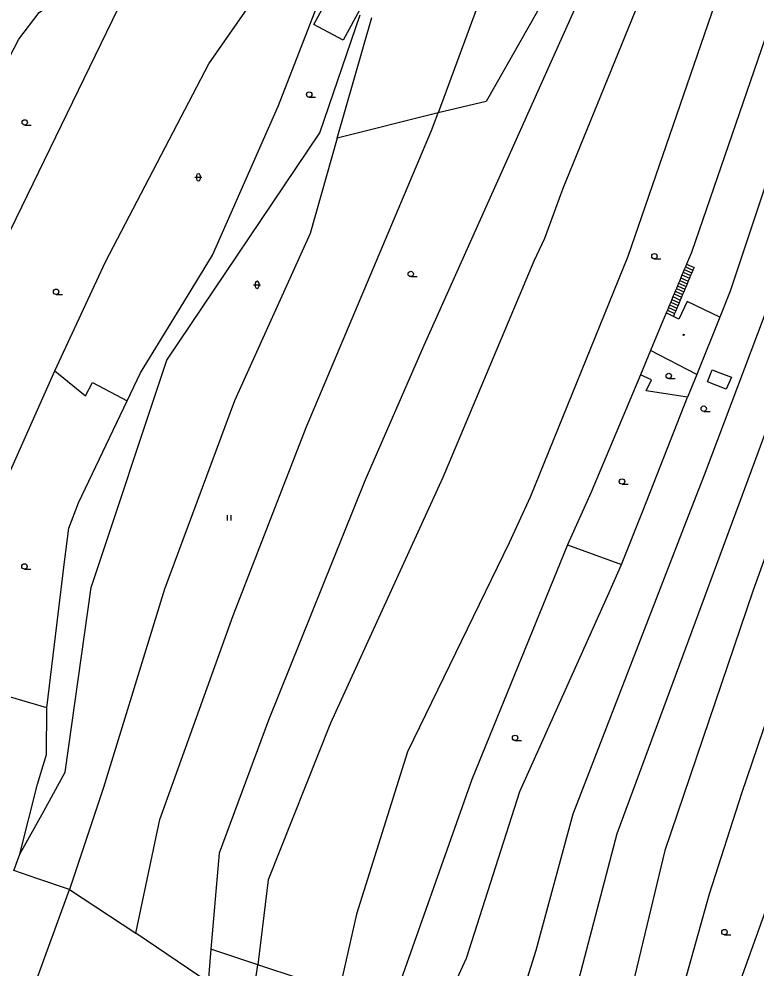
# Model space of a CAD drawing. Extents: x -595546 to -593986, y -1160845 to -1159202.
# Drawn here: x -594775 to -594672.6, y -1160579.5 to -1160447.6 of the extents above; entities that cross this region are included whole.
import ezdxf

# ---------------------------------------------------------------- set-up
doc = ezdxf.new("R2010")
doc.units = 0
for name, color, linetype in [('DOP - budovy nerozlisene - VP', 7, 'Continuous'), ('DOP - kresba z DSPS bez souradnic', 7, 'Continuous'), ('DOP - rozhrani ploch obecne', 7, 'Continuous'), ('Level 36', 7, 'Continuous'), ('Level 39', 7, 'Continuous')]:
    doc.layers.add(name, color=color, linetype=linetype)

msp = doc.modelspace()

# ---------------------------------------------------------------- linework, layer by layer
at = {"layer": 'DOP - budovy nerozlisene - VP'}
for points in [[(-594734.01, -1160448.35), (-594728.65, -1160438.42)], [(-594724.57, -1160440.63), (-594729.93, -1160450.56)], [(-594729.93, -1160450.56), (-594734.01, -1160448.35)], [(-594682.12, -1160486.87), (-594683.29, -1160489.3)], [(-594677.62, -1160489.04), (-594682.12, -1160486.87)], [(-594685.05, -1160488.45), (-594687.23, -1160493.68)], [(-594684.05, -1160488.93), (-594685.05, -1160488.45)], [(-594683.29, -1160489.3), (-594684.05, -1160488.93)], [(-594677.62, -1160489.04), (-594680.81, -1160496.99)], [(-594680.81, -1160496.99), (-594687.23, -1160493.68)]]:
    msp.add_lwpolyline(points, dxfattribs=at)
at = {"layer": 'DOP - kresba z DSPS bez souradnic'}
for points in [[(-594682.54, -1160482.43), (-594681.5, -1160482.88)], [(-594682.39, -1160482.06), (-594681.34, -1160482.5)], [(-594682.23, -1160481.68), (-594681.18, -1160482.12)], [(-594681.34, -1160482.5), (-594681.5, -1160482.88)], [(-594681.18, -1160482.12), (-594681.34, -1160482.5)], [(-594683.17, -1160483.94), (-594682.14, -1160484.39)], [(-594683.01, -1160483.56), (-594681.98, -1160484.02)], [(-594682.86, -1160483.18), (-594681.82, -1160483.64)], [(-594682.7, -1160482.81), (-594681.66, -1160483.26)], [(-594681.98, -1160484.02), (-594682.14, -1160484.39)], [(-594681.82, -1160483.64), (-594681.98, -1160484.02)], [(-594681.66, -1160483.26), (-594681.82, -1160483.64)], [(-594681.5, -1160482.88), (-594681.66, -1160483.26)], [(-594683.64, -1160485.06), (-594682.62, -1160485.53)], [(-594683.48, -1160484.69), (-594682.46, -1160485.15)], [(-594683.33, -1160484.31), (-594682.3, -1160484.77)], [(-594682.46, -1160485.15), (-594682.62, -1160485.53)], [(-594682.3, -1160484.77), (-594682.46, -1160485.15)], [(-594682.14, -1160484.39), (-594682.3, -1160484.77)], [(-594684.27, -1160486.57), (-594683.25, -1160487.04)], [(-594684.11, -1160486.19), (-594683.09, -1160486.66)], [(-594683.95, -1160485.82), (-594682.93, -1160486.28)], [(-594683.8, -1160485.44), (-594682.78, -1160485.91)], [(-594683.09, -1160486.66), (-594683.25, -1160487.04)], [(-594682.93, -1160486.28), (-594683.09, -1160486.66)], [(-594682.78, -1160485.91), (-594682.93, -1160486.28)], [(-594682.62, -1160485.53), (-594682.78, -1160485.91)], [(-594684.89, -1160488.07), (-594683.89, -1160488.55)], [(-594684.74, -1160487.7), (-594683.73, -1160488.17)], [(-594684.58, -1160487.32), (-594683.57, -1160487.8)], [(-594684.42, -1160486.95), (-594683.41, -1160487.42)], [(-594683.57, -1160487.8), (-594683.73, -1160488.17)], [(-594683.41, -1160487.42), (-594683.57, -1160487.8)], [(-594683.25, -1160487.04), (-594683.41, -1160487.42)], [(-594683.89, -1160488.55), (-594684.05, -1160488.93)], [(-594683.73, -1160488.17), (-594683.89, -1160488.55)], [(-594679.31, -1160498.04), (-594678.66, -1160496.36)], [(-594678.66, -1160496.36), (-594677.6, -1160496.77)], [(-594677.6, -1160496.77), (-594675.99, -1160497.38)], [(-594676.74, -1160499.05), (-594679.31, -1160498.04)], [(-594675.99, -1160497.38), (-594676.74, -1160499.05)]]:
    msp.add_lwpolyline(points, dxfattribs=at)
at = {"layer": 'DOP - rozhrani ploch obecne'}
for points in [[(-594676.91, -1160400.67), (-594710.08, -1160459.05)], [(-594671.08, -1160424.49), (-594690.4, -1160480.59)], [(-594692.14, -1160433.66), (-594702.7, -1160457.2)], [(-594748.63, -1160453.85), (-594737.84, -1160438.38)], [(-594687.02, -1160440.69), (-594699.4, -1160471.15)], [(-594786.06, -1160471.6), (-594775.01, -1160450.41), (-594772.2, -1160446.71), (-594769.41, -1160444.67), (-594761.26, -1160446.2)], [(-594738.94, -1160459.65), (-594733.3, -1160445.07)], [(-594761.26, -1160446.2), (-594776.2, -1160477.02)], [(-594733.19, -1160463.45), (-594727.59, -1160447.04)], [(-594711.33, -1160445.97), (-594716.75, -1160460.65)], [(-594730.79, -1160464.16), (-594725.98, -1160447.41)], [(-594671.3, -1160450.26), (-594681.55, -1160480.06)], [(-594664.71, -1160451.06), (-594676.16, -1160485.41)], [(-594762.99, -1160481.36), (-594748.63, -1160453.85)], [(-594702.7, -1160457.2), (-594718.73, -1160492.96)], [(-594710.08, -1160459.05), (-594716.75, -1160460.65)], [(-594748.08, -1160480.45), (-594738.94, -1160459.65)], [(-594716.75, -1160460.65), (-594730.79, -1160464.16)], [(-594717.66, -1160463.09), (-594716.75, -1160460.65)], [(-594754.45, -1160495), (-594733.19, -1160463.45)], [(-594735.1, -1160504.38), (-594717.66, -1160463.09)], [(-594730.79, -1160464.16), (-594734.51, -1160477.42)], [(-594699.4, -1160471.15), (-594701.97, -1160478.11)], [(-594734.51, -1160477.42), (-594745.06, -1160500.66)], [(-594701.97, -1160478.11), (-594703.46, -1160481.26)], [(-594681.55, -1160480.06), (-594682.23, -1160481.68)], [(-594770.01, -1160496.49), (-594762.99, -1160481.36)], [(-594752.07, -1160486.95), (-594748.08, -1160480.45)], [(-594703.46, -1160481.26), (-594716.09, -1160511.34)], [(-594690.4, -1160480.59), (-594703.96, -1160514.07)], [(-594682.54, -1160482.43), (-594682.7, -1160482.81)], [(-594682.39, -1160482.06), (-594682.54, -1160482.43)], [(-594682.23, -1160481.68), (-594682.39, -1160482.06)], [(-594683.17, -1160483.94), (-594683.33, -1160484.31)], [(-594683.01, -1160483.56), (-594683.17, -1160483.94)], [(-594682.86, -1160483.18), (-594683.01, -1160483.56)], [(-594682.7, -1160482.81), (-594682.86, -1160483.18)], [(-594683.64, -1160485.06), (-594683.8, -1160485.44)], [(-594683.48, -1160484.69), (-594683.64, -1160485.06)], [(-594683.33, -1160484.31), (-594683.48, -1160484.69)], [(-594676.16, -1160485.41), (-594677.62, -1160489.04)], [(-594684.27, -1160486.57), (-594684.42, -1160486.95)], [(-594684.11, -1160486.19), (-594684.27, -1160486.57)], [(-594683.95, -1160485.82), (-594684.11, -1160486.19)], [(-594683.8, -1160485.44), (-594683.95, -1160485.82)], [(-594679.74, -1160510.95), (-594670.48, -1160486.38)], [(-594758.09, -1160496.76), (-594752.07, -1160486.95)], [(-594684.89, -1160488.07), (-594685.05, -1160488.45)], [(-594684.74, -1160487.7), (-594684.89, -1160488.07)], [(-594684.58, -1160487.32), (-594684.74, -1160487.7)], [(-594684.42, -1160486.95), (-594684.58, -1160487.32)], [(-594691.86, -1160560.82), (-594664.95, -1160488.08)], [(-594659.6, -1160489.68), (-594673.03, -1160527.13)], [(-594718.73, -1160492.96), (-594726.93, -1160511.79)], [(-594687.23, -1160493.68), (-594688.64, -1160497.06)], [(-594764.98, -1160526.59), (-594754.45, -1160495)], [(-594780.08, -1160519.03), (-594770.01, -1160496.49)], [(-594770.01, -1160496.49), (-594765.73, -1160499.96)], [(-594759.96, -1160500.68), (-594758.09, -1160496.76)], [(-594688.64, -1160497.06), (-594695.48, -1160513.38)], [(-594687.1, -1160497.75), (-594688.64, -1160497.06)], [(-594680.81, -1160496.99), (-594682.09, -1160500.16)], [(-594765.73, -1160499.96), (-594764.78, -1160498.1)], [(-594764.78, -1160498.1), (-594760.76, -1160500.25)], [(-594687.85, -1160499.3), (-594687.1, -1160497.75)], [(-594682.09, -1160500.16), (-594687.85, -1160499.3)], [(-594766.73, -1160514.86), (-594759.96, -1160500.68)], [(-594760.76, -1160500.25), (-594759.96, -1160500.68)], [(-594745.06, -1160500.66), (-594754.76, -1160526.82)], [(-594688.23, -1160515.87), (-594682.09, -1160500.16)], [(-594745.21, -1160530.48), (-594735.1, -1160504.38)], [(-594726.93, -1160511.79), (-594740.34, -1160545.03)], [(-594716.09, -1160511.34), (-594731.69, -1160545.48)], [(-594682.27, -1160517.47), (-594679.74, -1160510.95)], [(-594703.96, -1160514.07), (-594706.87, -1160520.39)], [(-594695.48, -1160513.38), (-594698.75, -1160520.66)], [(-594768.08, -1160518.38), (-594766.73, -1160514.86)], [(-594691.26, -1160523.41), (-594688.23, -1160515.87)], [(-594768.65, -1160523.06), (-594768.08, -1160518.38)], [(-594697.99, -1160558.06), (-594682.27, -1160517.47)], [(-594706.87, -1160520.39), (-594721.02, -1160549.43)], [(-594698.75, -1160520.66), (-594712.07, -1160553.31)], [(-594698.75, -1160520.66), (-594691.26, -1160523.41)], [(-594771.13, -1160543.34), (-594768.65, -1160523.06)], [(-594692.99, -1160527.3), (-594691.26, -1160523.41)], [(-594768.58, -1160552.26), (-594764.98, -1160526.59)], [(-594754.76, -1160526.82), (-594763.24, -1160554.39)], [(-594705.37, -1160554.95), (-594692.99, -1160527.3)], [(-594673.03, -1160527.13), (-594685.22, -1160563.17)], [(-594755.44, -1160558.84), (-594745.21, -1160530.48)], [(-594666.36, -1160531.02), (-594674.61, -1160555.25)], [(-594771.13, -1160543.34), (-594779.67, -1160540.84)], [(-594771.17, -1160549.84), (-594771.13, -1160543.34)], [(-594740.34, -1160545.03), (-594747.16, -1160563.53)], [(-594731.69, -1160545.48), (-594740.38, -1160567.22)], [(-594772.4, -1160553.92), (-594771.17, -1160549.84)], [(-594721.02, -1160549.43), (-594728.08, -1160571.99)], [(-594771.54, -1160557.71), (-594768.58, -1160552.26)], [(-594774.89, -1160563.66), (-594772.4, -1160553.92)], [(-594712.07, -1160553.31), (-594726.68, -1160594.68)], [(-594763.24, -1160554.39), (-594767.98, -1160568.58)], [(-594712.82, -1160578.12), (-594705.37, -1160554.95)], [(-594674.61, -1160555.25), (-594679.1, -1160569.25)], [(-594774.89, -1160563.66), (-594771.54, -1160557.71)], [(-594758.76, -1160574.66), (-594755.44, -1160558.84)], [(-594703.14, -1160577.03), (-594697.99, -1160558.06)], [(-594698.1, -1160584.66), (-594691.86, -1160560.82)], [(-594685.22, -1160563.17), (-594690.79, -1160586.32)], [(-594775.72, -1160565.92), (-594774.89, -1160563.66)], [(-594747.16, -1160563.53), (-594748.32, -1160576.87)], [(-594772.53, -1160567.07), (-594775.72, -1160565.92)], [(-594767.98, -1160568.58), (-594772.53, -1160567.07)], [(-594740.38, -1160567.22), (-594741.79, -1160579.03)], [(-594774.82, -1160587.37), (-594767.98, -1160568.58)], [(-594767.98, -1160568.58), (-594758.76, -1160574.66)], [(-594679.1, -1160569.25), (-594685.27, -1160591.4)], [(-594681.18, -1160599.14), (-594670.21, -1160568.63)], [(-594728.08, -1160571.99), (-594730.72, -1160583.68)], [(-594748.72, -1160581.48), (-594758.76, -1160574.66)], [(-594748.32, -1160576.87), (-594748.72, -1160581.48)], [(-594741.79, -1160579.03), (-594748.32, -1160576.87)], [(-594704.54, -1160581.62), (-594703.14, -1160577.03)], [(-594742.88, -1160586.34), (-594741.79, -1160579.03)], [(-594735.91, -1160580.98), (-594741.79, -1160579.03)], [(-594722.35, -1160598.91), (-594712.82, -1160578.12)]]:
    msp.add_lwpolyline(points, dxfattribs=at)
at = {"layer": 'Level 36'}
for p, q in [((-594734.66, -1160458.48), (-594733.78, -1160458.48)), ((-594774.19, -1160462.36), (-594773.32, -1160462.36)), ((-594750.56, -1160469.61), (-594749.56, -1160469.61)), ((-594750.56, -1160469.61), (-594749.56, -1160469.61)), ((-594750.31, -1160469.36), (-594750.31, -1160469.86)), ((-594750.31, -1160469.36), (-594750.31, -1160469.86)), ((-594749.81, -1160469.36), (-594749.81, -1160469.86)), ((-594749.81, -1160469.36), (-594749.81, -1160469.86)), ((-594686.68, -1160480.95), (-594685.8, -1160480.95)), ((-594686.68, -1160480.95), (-594685.8, -1160480.95)), ((-594720.55, -1160483.41), (-594719.68, -1160483.41)), ((-594720.55, -1160483.41), (-594719.68, -1160483.41)), ((-594742.41, -1160484.54), (-594741.41, -1160484.54)), ((-594742.41, -1160484.54), (-594741.41, -1160484.54)), ((-594742.16, -1160484.29), (-594742.16, -1160484.79)), ((-594742.16, -1160484.29), (-594742.16, -1160484.79)), ((-594741.66, -1160484.29), (-594741.66, -1160484.79)), ((-594741.66, -1160484.29), (-594741.66, -1160484.79)), ((-594769.83, -1160485.89), (-594768.95, -1160485.89)), ((-594769.83, -1160485.89), (-594768.95, -1160485.89)), ((-594684.69, -1160497.59), (-594683.82, -1160497.59)), ((-594679.84, -1160502.14), (-594678.96, -1160502.14)), ((-594679.84, -1160502.14), (-594678.96, -1160502.14)), ((-594691.19, -1160512.25), (-594690.32, -1160512.25)), ((-594746.02, -1160517.32), (-594746.02, -1160516.57)), ((-594746.02, -1160517.32), (-594746.02, -1160516.57)), ((-594745.52, -1160517.32), (-594745.52, -1160516.57)), ((-594745.52, -1160517.32), (-594745.52, -1160516.57)), ((-594774.23, -1160524.07), (-594773.36, -1160524.07)), ((-594706.05, -1160547.89), (-594705.18, -1160547.89)), ((-594676.96, -1160574.88), (-594676.09, -1160574.88))]:
    msp.add_line(p, q, dxfattribs=at)
for centre in [(-594734.66, -1160458.11), (-594774.19, -1160461.98), (-594686.68, -1160480.57), (-594686.68, -1160480.57), (-594720.55, -1160483.04), (-594720.55, -1160483.04), (-594769.83, -1160485.52), (-594769.83, -1160485.52), (-594684.69, -1160497.21), (-594679.84, -1160501.76), (-594679.84, -1160501.76), (-594691.19, -1160511.88), (-594774.23, -1160523.69), (-594706.05, -1160547.51), (-594676.96, -1160574.5)]:
    msp.add_circle(centre, 0.375, dxfattribs=at)
for centre, start, end in [((-594750.06, -1160469.36), 0, 180), ((-594750.06, -1160469.36), 0, 180), ((-594750.06, -1160469.86), 180, 0), ((-594750.06, -1160469.86), 180, 0), ((-594741.91, -1160484.29), 0, 180), ((-594741.91, -1160484.29), 0, 180), ((-594741.91, -1160484.79), 180, 0), ((-594741.91, -1160484.79), 180, 0)]:
    msp.add_arc(centre, 0.25, start, end, dxfattribs=at)
at = {"layer": 'Level 39'}
for radius in [0.09, 0.09, 0.0398, 0.0398]:
    msp.add_circle((-594682.64, -1160491.5), radius, dxfattribs=at)

doc.saveas('drawing.dxf')
